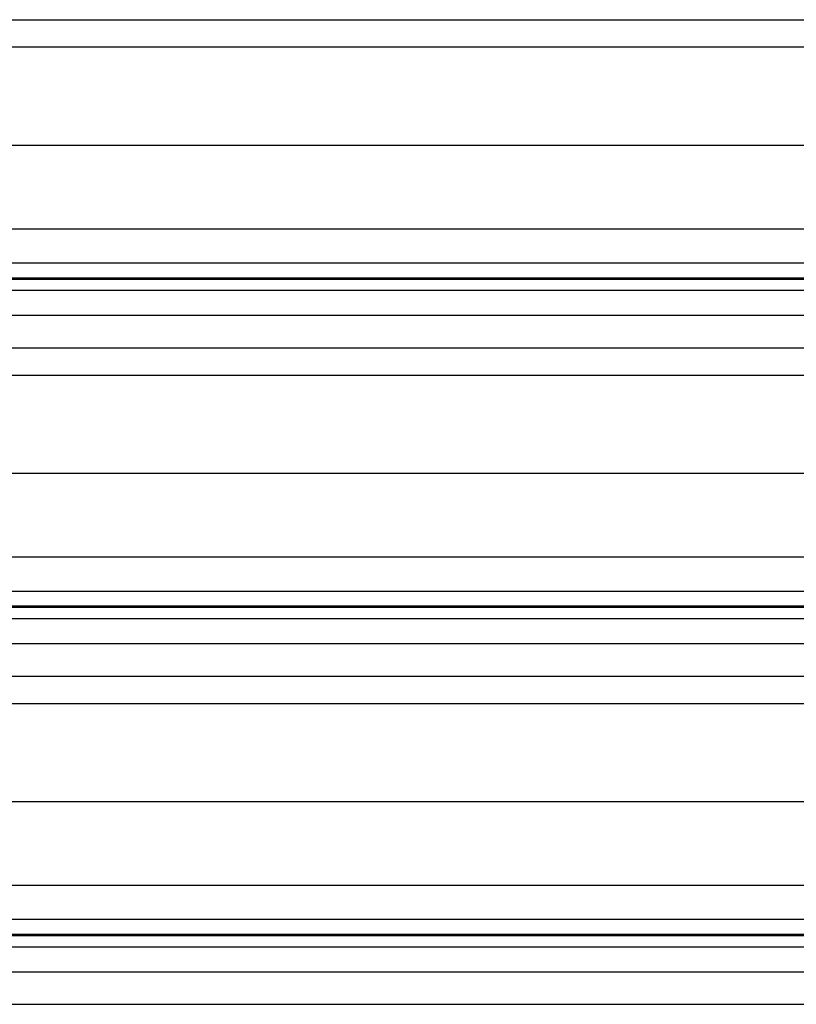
# Model space of a CAD drawing. Header units: inches. Extents: x 170 to 284, y 215 to 248.
# Tile 890 of 1056: x 230.475 to 230.96, y 242.402 to 243.018. Entities that reach past the tile are written whole.
import ezdxf

# ---------------------------------------------------------------- set-up
doc = ezdxf.new("R2010")
doc.units = ezdxf.units.IN
doc.header["$LTSCALE"] = 0.25
doc.header["$MEASUREMENT"] = 0
doc.layers.add('LH TOP OF HOOD', color=7, linetype='Continuous')

msp = doc.modelspace()

# ---------------------------------------------------------------- linework, layer by layer
at = {"layer": 'LH TOP OF HOOD'}
for p, q in [((227.16361, 243.01795), (231.19593, 243.01795)), ((227.24016, 243.00087), (231.11938, 243.00087)), ((227.19378, 242.93948), (231.16577, 242.93948)), ((227.16361, 242.88709), (231.19593, 242.88709)), ((227.16361, 242.86571), (231.19593, 242.86571)), ((231.19593, 242.85623), (227.16361, 242.85623)), ((227.16361, 242.85559), (231.19593, 242.85559)), ((227.16361, 242.84857), (231.19593, 242.84857)), ((227.16361, 242.83289), (231.19593, 242.83289)), ((227.16361, 242.8125), (231.19593, 242.8125)), ((227.24016, 242.79542), (231.11938, 242.79542)), ((227.19378, 242.73403), (231.16577, 242.73403)), ((227.16361, 242.68164), (231.19593, 242.68164)), ((227.16361, 242.66027), (231.19593, 242.66027)), ((231.19593, 242.65078), (227.16361, 242.65078)), ((227.16361, 242.65014), (231.19593, 242.65014)), ((227.16361, 242.64312), (231.19593, 242.64312)), ((227.16361, 242.62744), (231.19593, 242.62744)), ((227.16361, 242.60705), (231.19593, 242.60705)), ((227.24016, 242.58998), (231.11938, 242.58998)), ((227.19378, 242.52858), (231.16577, 242.52858)), ((227.16361, 242.4762), (231.19593, 242.4762)), ((227.16361, 242.45482), (231.19593, 242.45482)), ((231.19593, 242.44533), (227.16361, 242.44533)), ((227.16361, 242.44469), (231.19593, 242.44469)), ((227.16361, 242.43768), (231.19593, 242.43768)), ((227.16361, 242.42199), (231.19593, 242.42199)), ((227.16361, 242.4016), (231.19593, 242.4016))]:
    msp.add_line(p, q, dxfattribs=at)

doc.saveas('drawing.dxf')
